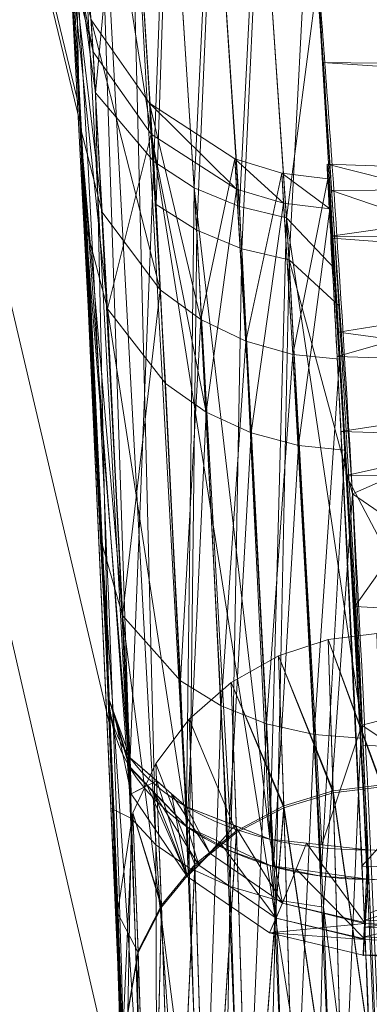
# Model space of a CAD drawing. Header units: millimetres. Extents: x -71 to 71, y -145 to 145.
# Tile 379 of 497: x 50.353 to 50.743, y 1.852 to 2.95. Entities that reach past the tile are written whole.
import ezdxf

# ---------------------------------------------------------------- set-up
doc = ezdxf.new("R2010")
doc.units = ezdxf.units.MM
doc.layers.add('1', color=7, linetype='CONTINUOUS')

msp = doc.modelspace()

# ---------------------------------------------------------------- linework, layer by layer
at = {"layer": '1', "color": 163, "linetype": 'Continuous', "lineweight": 13, "extrusion": (-5.23961e-15, 1.15648e-14, -1)}
for centre, radius in [((0, 0, 144.0046), 61.0181), ((0, 0, 124.3698), 56.3953)]:
    msp.add_circle(centre, radius, dxfattribs=at)
at = {"layer": '1', "color": 163, "linetype": 'Continuous', "lineweight": 13}
for centre, radius in [((0, 0, -145), 60.4434), ((0, 0, -118.3707), 50.5)]:
    msp.add_circle(centre, radius, dxfattribs=at)
at = {"layer": '1', "color": 163, "linetype": 'Continuous', "lineweight": 13, "extrusion": (-0.0346, 0.79633, -0.603873)}
msp.add_arc((-50.8, -87.2209, 66.079), 0.3, 273.5042, 0, dxfattribs=at)
at = {"layer": '1', "color": 163, "linetype": 'Continuous', "lineweight": 13, "extrusion": (-0.030416, 0.700045, 0.71345)}
msp.add_arc((-50.8, -76.675, -78.0696), 0.3, 360, 86.2234, dxfattribs=at)
at = {"layer": '1', "color": 163, "linetype": 'Continuous', "lineweight": 13, "extrusion": (-0.99861, 0.052569, 0.003841)}
msp.add_arc((-4.8701, -109.2303, -50.9859), 0.3, 307.2884, 44.362, dxfattribs=at)
at = {"layer": '1', "color": 163, "linetype": 'Continuous', "lineweight": 13}
msp.add_rational_spline([(24.0965, 44.3803, -76), (37.7199, 36.9833, -76), (51.0256, 22.3191, -76), (52.762, 2.5943, -76), (45.1303, -27.4558, -76), (34.1925, -43.9617, -76), (15.502, -50.5, -76), (0, -50.5, -76)], [0.558861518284, 0.558861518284, 0.542329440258, 0.558861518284, 0.558861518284, 0.542329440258, 0.558861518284, 0.558861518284], degree=4, knots=[0, 0, 0, 0, 0, 0.5, 0.5, 0.5, 1, 1, 1, 1, 1], dxfattribs=at)
for points, knots in [([(56.0092, 7.4308, -40.1881), (56.4805, 3.8788, -40.1855), (56.6093, 0.339, -40.1848), (56.2106, -6.716, -40.187), (55.674, -10.2638, -40.19), (53.9442, -17.1746, -40.1996), (52.7659, -20.5069, -40.2061), (49.7948, -26.9304, -40.2227), (47.9778, -30.0492, -40.2328), (43.8436, -35.8129, -40.2558), (41.5248, -38.4778, -40.2686), (36.3825, -43.3723, -40.2972), (33.5465, -45.6004, -40.313), (27.5979, -49.4279, -40.3461), (24.4593, -51.0559, -40.3635), (18.0044, -53.6621, -40.3994), (14.7278, -54.649, -40.4176), (11.4458, -55.3285, -40.4359)], [0, 0, 0, 0, 0.125756, 0.125756, 0.251512, 0.251512, 0.377268, 0.377268, 0.503024, 0.503024, 0.62878, 0.62878, 0.754536, 0.754536, 0.880292, 0.880292, 1, 1, 1, 1]), ([(55.7921, 7.3986, -43.1801), (55.7958, 7.37, -43.18), (55.8139, 7.2336, -43.1799), (55.843, 7.0062, -43.1798), (55.8711, 6.7773, -43.1796), (55.8904, 6.6158, -43.1795), (55.905, 6.4914, -43.1794), (55.9652, 5.9671, -43.1791), (56.1015, 4.6268, -43.1783), (56.2153, 2.9273, -43.1777), (56.2713, 1.2475, -43.1774), (56.2851, 0, -43.1773), (56.2714, -1.2475, -43.1774), (56.2155, -2.9273, -43.1777), (56.0731, -5.0517, -43.1785), (55.7808, -7.633, -43.1801), (55.3625, -10.2384, -43.1825), (54.8139, -12.8593, -43.1855), (54.1309, -15.4866, -43.1893), (53.3108, -18.1104, -43.1939), (52.3522, -20.7206, -43.1993), (51.2541, -23.3065, -43.2054), (50.0165, -25.8572, -43.2123), (48.6401, -28.3614, -43.22), (47.1281, -30.8083, -43.2284), (45.4845, -33.1874, -43.2376), (43.7138, -35.4883, -43.2475), (41.8215, -37.7005, -43.2581), (39.8142, -39.8142, -43.2693), (37.7883, -41.7376, -43.2806), (36.3177, -43.0041, -43.2888), (34.8173, -44.2303, -43.2972), (33.1877, -45.4848, -43.3063), (30.8085, -47.1284, -43.3196), (28.3614, -48.6401, -43.3332), (25.8572, -50.0163, -43.3472), (23.3064, -51.254, -43.3614), (20.7205, -52.3521, -43.3759), (18.1105, -53.3107, -43.3904), (15.4866, -54.1309, -43.4051), (13.3275, -54.6923, -43.4172), (12.0464, -54.9778, -43.4243), (11.6399, -55.0637, -43.4266)], [0, 0, 0, 0, 0.001087, 0.005202, 0.008675, 0.009832, 0.011376, 0.013433, 0.029895, 0.062819, 0.07928, 0.095742, 0.112204, 0.128666, 0.161589, 0.194512, 0.227436, 0.260359, 0.293283, 0.326206, 0.35913, 0.392053, 0.424977, 0.4579, 0.490824, 0.523747, 0.556671, 0.589594, 0.622518, 0.655441, 0.684249, 0.688365, 0.721288, 0.754212, 0.787135, 0.820059, 0.852982, 0.885906, 0.918829, 0.951753, 0.984676, 1, 1, 1, 1]), ([(50.4524, 2.1921, -109.4254), (50.446, 2.3386, -109.5371), (50.4328, 2.6144, -109.7832), (50.4067, 3.0807, -110.3573), (50.3808, 3.4711, -111.2029), (50.3676, 3.6528, -112.3066), (50.3813, 3.4648, -113.4113), (50.4151, 2.9529, -114.4076), (50.4571, 2.1456, -115.181), (50.4848, 1.3245, -115.6209), (50.4973, 0.6055, -115.796), (50.4998, 0.2367, -115.8246), (50.5, 0.0523, -115.8246)], [0, 0, 0, 0, 0.0625, 0.125, 0.25, 0.375, 0.5, 0.625, 0.75, 0.875, 0.9375, 1, 1, 1, 1]), ([(50.7895, 0.0526, -115.5248), (50.7893, 0.2221, -115.5248), (50.787, 0.5611, -115.4984), (50.7754, 1.2225, -115.3412), (50.7489, 1.9885, -114.9552), (50.7152, 2.597, -114.3521), (50.6898, 2.9576, -113.7762), (50.6727, 3.1578, -113.3075), (50.6622, 3.2819, -112.8129), (50.6585, 3.3426, -112.1357), (50.6696, 3.2221, -111.2867), (50.6964, 2.8445, -110.5166), (50.7221, 2.4125, -109.9921), (50.7352, 2.1586, -109.7664), (50.7416, 2.0237, -109.6641)], [0, 0, 0, 0, 0.0625, 0.125, 0.25, 0.375, 0.4375, 0.5, 0.5625, 0.625, 0.75, 0.875, 0.9375, 1, 1, 1, 1]), ([(50.5, 0, -104.1754), (50.5, 0.1505, -104.1754), (50.4986, 0.4518, -104.197), (50.4908, 1.0411, -104.3299), (50.4725, 1.7227, -104.6666), (50.4438, 2.4062, -105.2709), (50.4186, 2.8726, -106.0561), (50.4047, 3.1004, -106.9407), (50.4079, 3.0487, -107.8519), (50.4221, 2.8097, -108.5736), (50.4387, 2.4922, -109.0872), (50.4478, 2.2972, -109.3177), (50.4524, 2.1921, -109.4254)], [0, 0, 0, 0, 0.0625, 0.125, 0.25, 0.375, 0.5, 0.625, 0.75, 0.875, 0.9375, 1, 1, 1, 1]), ([(50.7416, 1.9909, -109.2156), (50.7371, 2.0859, -109.1188), (50.7281, 2.2615, -108.9114), (50.7159, 2.4798, -108.5601), (50.7061, 2.6415, -108.1876), (50.6992, 2.7489, -107.7882), (50.6958, 2.796, -107.3837), (50.696, 2.7834, -106.9718), (50.6998, 2.7115, -106.5698), (50.7068, 2.5811, -106.1813), (50.7166, 2.3942, -105.8141), (50.7282, 2.159, -105.4825), (50.741, 1.8729, -105.1837), (50.7537, 1.5517, -104.9344), (50.7658, 1.1943, -104.7329), (50.7797, 0.6838, -104.5358), (50.7868, 0.2758, -104.4751), (50.7895, 0, -104.4752)], [0, 0, 0, 0, 0.0625, 0.125, 0.1875, 0.25, 0.3125, 0.375, 0.4375, 0.5, 0.5625, 0.625, 0.6875, 0.75, 0.8125, 0.875, 1, 1, 1, 1]), ([(50.7416, 2.0237, -109.6641), (50.8247, 2.0195, -109.6645), (50.9078, 2.0154, -109.665), (51.0533, 2.0081, -109.6659), (51.1157, 2.005, -109.6662), (51.1781, 2.0018, -109.6666)], [0, 0, 0, 0, 0.571208, 0.571208, 1, 1, 1, 1]), ([(51.1804, 1.969, -109.2161), (51.1172, 1.9721, -109.216), (51.0541, 1.9753, -109.216), (50.9078, 1.9826, -109.2158), (50.8247, 1.9868, -109.2157), (50.7416, 1.9909, -109.2156)], [0, 0, 0, 0, 0.43178, 0.43178, 1, 1, 1, 1]), ([(50.5, 0.0523, -114.1754), (50.4998, 0.1769, -114.1754), (50.4986, 0.4269, -114.1548), (50.4943, 0.7889, -114.0528), (50.4879, 1.1183, -113.8719), (50.4807, 1.4039, -113.6267), (50.4735, 1.6399, -113.3351), (50.4648, 1.8892, -112.9005), (50.4607, 1.9905, -112.3999), (50.4632, 1.9272, -111.9026), (50.4674, 1.8169, -111.5432), (50.4736, 1.6364, -111.2138), (50.4809, 1.3955, -110.9256), (50.4881, 1.1085, -110.6828), (50.4943, 0.7843, -110.4939), (50.4979, 0.4862, -110.3955), (50.4995, 0.2394, -110.3572), (50.4999, 0.1147, -110.3509), (50.5, 0.0523, -110.3509)], [0, 0, 0, 0, 0.0625, 0.125, 0.1875, 0.25, 0.3125, 0.375, 0.5, 0.5625, 0.625, 0.6875, 0.75, 0.8125, 0.875, 0.9375, 0.96875, 1, 1, 1, 1])]:
    msp.add_open_spline(points, degree=3, knots=knots, dxfattribs=at)
for points in [[(35.5277, -48.8997, -145), (44.9182, 40.4445, -145), (57.4851, 18.678, -145)], [(50.5, 0, -118.3707), (46.134, 20.5402, -118.3707), (50.4712, 1.7048, -115.4011)], [(46.134, 20.5402, -118.3707), (50.4194, 2.852, -114.4372), (50.4712, 1.7048, -115.4011)], [(50.3827, 3.4393, -113.303), (50.4194, 2.852, -114.4372), (46.134, 20.5402, -118.3707)], [(46.134, 20.5402, -76), (50.4861, 1.1859, -104.4178), (50.4537, 2.1624, -105.0755)], [(50.4861, 1.1859, -104.4178), (46.134, 20.5402, -76), (50.5, 0, -76)], [(50.4537, 2.1624, -105.0755), (50.4204, 2.8343, -106.0769), (46.134, 20.5402, -76)], [(50.4204, 2.8343, -106.0769), (50.4068, 3.0674, -107.2832), (46.134, 20.5402, -76)], [(57.4851, 18.678, -145), (60.1123, -6.3181, -145), (52.3455, -30.2217, -145), (35.5277, -48.8997, -145)], [(49.6646, 16.137, -122.5762), (52.2205, 0, -122.5762), (54.1315, 0, -123.8834), (51.4822, 16.7276, -123.8834)], [(48.4532, 15.7434, -120.6426), (50.9468, 0, -120.6426), (52.2205, 0, -122.5762), (49.6646, 16.137, -122.5762)], [(48.0284, 15.6054, -118.3707), (50.5, 0, -118.3707), (50.9468, 0, -120.6426), (48.4532, 15.7434, -120.6426)], [(52.0482, -1.4817, 44.4655), (46.9298, 5.9519, 50.2426), (45.5345, 0.2368, 51.8771)], [(46.9298, 5.9519, 50.2426), (52.0482, -1.4817, 44.4655), (53.1854, 3.5308, 40.7508)], [(51.2681, -12.5525, -59.5486), (49.7071, -12.1703, -67.7325), (51.0468, 3.6233, -67.7304)], [(50.464, -1.9067, -76), (51.0468, 3.6233, -67.7304), (49.7071, -12.1703, -67.7325)], [(50.464, -1.9067, -76), (50.0551, 3.5516, -76), (51.0468, 3.6233, -67.7304)], [(50.4194, 2.852, -114.4372), (50.3856, 3.3935, -113.3913), (50.4102, 3.3113, -113.3657)], [(50.4042, 3.1098, -110.4789), (50.4377, 2.8679, -110.2837), (50.4083, 3.3387, -111.2458)], [(50.4734, 3.2502, -111.2744), (50.4083, 3.3387, -111.2458), (50.4377, 2.8679, -110.2837)], [(50.4777, 2.0587, -115.0677), (50.4102, 3.3113, -113.3657), (50.4379, 3.2649, -113.3494)], [(50.4194, 2.852, -114.4372), (50.4102, 3.3113, -113.3657), (50.4777, 2.0587, -115.0677)], [(50.5048, 2.0294, -115.0255), (50.4379, 3.2649, -113.3494), (50.4752, 3.2235, -113.3347)], [(50.4379, 3.2649, -113.3494), (50.5048, 2.0294, -115.0255), (50.4777, 2.0587, -115.0677)], [(50.4377, 2.8679, -110.2837), (50.5025, 2.7914, -110.34), (50.4734, 3.2502, -111.2744)], [(50.5183, 3.2161, -111.2858), (50.4734, 3.2502, -111.2744), (50.5025, 2.7914, -110.34)], [(50.5053, 2.7435, -114.2555), (50.4752, 3.2235, -113.3347), (50.5201, 3.1897, -113.3223)], [(50.4752, 3.2235, -113.3347), (50.5421, 2.0036, -114.9873), (50.5048, 2.0294, -115.0255)], [(50.4752, 3.2235, -113.3347), (50.5053, 2.7435, -114.2555), (50.5421, 2.0036, -114.9873)], [(50.5025, 2.7914, -110.34), (50.5477, 2.7623, -110.3622), (50.5183, 3.2161, -111.2858)], [(50.5683, 3.1913, -111.2945), (50.5183, 3.2161, -111.2858), (50.5477, 2.7623, -110.3622)], [(50.5201, 3.1897, -113.3223), (50.5505, 2.7148, -114.2324), (50.5053, 2.7435, -114.2555)], [(50.5505, 2.7148, -114.2324), (50.5201, 3.1897, -113.3223), (50.5701, 3.1651, -113.3129)], [(50.5477, 2.7623, -110.3622), (50.5981, 2.7412, -110.3789), (50.5683, 3.1913, -111.2945)], [(50.6203, 3.1763, -111.3003), (50.5683, 3.1913, -111.2945), (50.5981, 2.7412, -110.3789)], [(50.5981, 2.7412, -110.3789), (50.6508, 2.7288, -110.3896), (50.6203, 3.1763, -111.3003)], [(50.6854, 2.9944, -110.8531), (50.6203, 3.1763, -111.3003), (50.6508, 2.7288, -110.3896)], [(50.5701, 3.1651, -113.3129), (50.601, 2.6941, -114.2151), (50.5505, 2.7148, -114.2324)], [(50.601, 2.6941, -114.2151), (50.5701, 3.1651, -113.3129), (50.6222, 3.1503, -113.3067)], [(50.6763, 3.1155, -113.3867), (51.1171, 3.1622, -113.1974), (51.1387, 2.7626, -113.9676)], [(50.6222, 3.1503, -113.3067), (50.6537, 2.6819, -114.204), (50.601, 2.6941, -114.2151)], [(50.6537, 2.6819, -114.204), (50.6222, 3.1503, -113.3067), (50.6763, 3.1155, -113.3867)], [(50.4377, 2.8679, -110.2837), (50.4042, 3.1098, -110.4789), (50.4524, 2.1921, -109.4254)], [(50.4068, 3.0674, -107.2832), (50.4233, 2.7818, -108.5683), (50.4042, 3.1098, -110.4789)], [(50.4233, 2.7818, -108.5683), (50.4524, 2.1921, -109.4254), (50.4042, 3.1098, -110.4789)], [(50.6763, 3.1155, -113.3867), (50.7099, 2.63, -114.1692), (50.6537, 2.6819, -114.204)], [(51.1387, 2.7626, -113.9676), (50.701, 2.759, -113.9613), (50.6763, 3.1155, -113.3867)], [(50.4078, 3.0521, -106.9417), (50.4206, 2.8307, -106.0675), (50.445, 2.7351, -106.1083)], [(50.4078, 3.0521, -106.9417), (50.4329, 2.9495, -106.9527), (50.4348, 2.9139, -107.8247)], [(50.4348, 2.9139, -107.8247), (50.4099, 3.0153, -107.8445), (50.4078, 3.0521, -106.9417)], [(50.445, 2.7351, -106.1083), (50.4329, 2.9495, -106.9527), (50.4078, 3.0521, -106.9417)], [(50.6854, 2.9944, -110.8531), (51.1345, 2.8966, -110.728), (51.126, 3.0345, -111.1492)], [(50.4099, 3.0153, -107.8445), (50.4348, 2.9139, -107.8247), (50.4509, 2.6272, -108.646)], [(50.4509, 2.6272, -108.646), (50.4268, 2.7192, -108.6951), (50.4099, 3.0153, -107.8445)], [(50.6508, 2.7288, -110.3896), (50.7046, 2.6719, -110.4353), (50.6854, 2.9944, -110.8531)], [(50.6854, 2.9944, -110.8531), (50.6909, 2.902, -110.7334), (51.1345, 2.8966, -110.728)], [(50.4329, 2.9495, -106.9527), (50.445, 2.7351, -106.1083), (50.5098, 2.6485, -106.1462)], [(50.4979, 2.8565, -106.9629), (50.4998, 2.822, -107.8063), (50.4348, 2.9139, -107.8247), (50.4329, 2.9495, -106.9527)], [(50.5098, 2.6485, -106.1462), (50.4979, 2.8565, -106.9629), (50.4329, 2.9495, -106.9527)], [(50.4509, 2.6272, -108.646), (50.4348, 2.9139, -107.8247), (50.4998, 2.822, -107.8063)], [(51.1361, 2.872, -110.653), (50.6909, 2.902, -110.7334), (50.727, 2.2953, -109.9472)], [(51.1361, 2.872, -110.653), (51.1345, 2.8966, -110.728), (50.6909, 2.902, -110.7334)], [(50.4377, 2.8679, -110.2837), (50.4755, 2.1287, -109.5103), (50.4764, 2.1263, -109.5135)], [(50.4764, 2.1263, -109.5135), (50.5025, 2.7914, -110.34), (50.4377, 2.8679, -110.2837)], [(50.4524, 2.1921, -109.4254), (50.4755, 2.1287, -109.5103), (50.4377, 2.8679, -110.2837)], [(50.727, 2.2953, -109.9472), (51.165, 2.2719, -109.9728), (51.1361, 2.872, -110.653)], [(50.4979, 2.8565, -106.9629), (50.5098, 2.6485, -106.1462), (50.555, 2.6152, -106.1612)], [(50.4979, 2.8565, -106.9629), (50.593, 2.7944, -106.97), (50.595, 2.7606, -107.7934)], [(50.595, 2.7606, -107.7934), (50.4998, 2.822, -107.8063), (50.4979, 2.8565, -106.9629)], [(50.593, 2.7944, -106.97), (50.4979, 2.8565, -106.9629), (50.555, 2.6152, -106.1612)], [(50.4777, 2.0587, -115.0677), (50.4547, 2.0703, -115.094), (50.4194, 2.852, -114.4372)], [(50.4206, 2.8307, -106.0675), (50.4446, 2.3657, -105.2969), (50.4677, 2.2851, -105.3645)], [(50.4677, 2.2851, -105.3645), (50.445, 2.7351, -106.1083), (50.4206, 2.8307, -106.0675)], [(50.4998, 2.822, -107.8063), (50.5157, 2.5439, -108.6006), (50.4509, 2.6272, -108.646)], [(50.5609, 2.5119, -108.5826), (50.4998, 2.822, -107.8063), (50.595, 2.7606, -107.7934)], [(50.5609, 2.5119, -108.5826), (50.5157, 2.5439, -108.6006), (50.4998, 2.822, -107.8063)], [(50.4764, 2.1263, -109.5135), (50.5392, 2.0716, -109.5892), (50.5025, 2.7914, -110.34)], [(50.5477, 2.7623, -110.3622), (50.5025, 2.7914, -110.34), (50.5392, 2.0716, -109.5892)], [(50.555, 2.6152, -106.1612), (50.6053, 2.591, -106.1726), (50.593, 2.7944, -106.97)], [(50.593, 2.7944, -106.97), (50.6453, 2.7785, -106.972), (50.6473, 2.7449, -107.7898)], [(50.6473, 2.7449, -107.7898), (50.595, 2.7606, -107.7934), (50.593, 2.7944, -106.97)], [(50.6453, 2.7785, -106.972), (50.593, 2.7944, -106.97), (50.6053, 2.591, -106.1726)], [(50.6053, 2.591, -106.1726), (50.6578, 2.5764, -106.1799), (50.6453, 2.7785, -106.972)], [(50.6453, 2.7785, -106.972), (50.6968, 2.7723, -106.9729), (50.6989, 2.7388, -107.7881)], [(50.6989, 2.7388, -107.7881), (50.6473, 2.7449, -107.7898), (50.6453, 2.7785, -106.972)], [(50.6968, 2.7723, -106.9729), (50.6453, 2.7785, -106.972), (50.6578, 2.5764, -106.1799)], [(51.155, 2.6726, -107.7155), (50.7016, 2.7059, -107.722), (50.6961, 2.7885, -107.2917)], [(51.1512, 2.7724, -107.2184), (50.6961, 2.7885, -107.2917), (50.7002, 2.7082, -106.8793)], [(50.6961, 2.7885, -107.2917), (51.1512, 2.7724, -107.2184), (51.155, 2.6726, -107.7155)], [(50.6578, 2.5764, -106.1799), (50.7097, 2.571, -106.1834), (50.6968, 2.7723, -106.9729)], [(50.7002, 2.7082, -106.8793), (51.1539, 2.7019, -106.8803), (51.1512, 2.7724, -107.2184)], [(50.5392, 2.0716, -109.5892), (50.5878, 2.0529, -109.6168), (50.5477, 2.7623, -110.3622)], [(50.5477, 2.7623, -110.3622), (50.5878, 2.0529, -109.6168), (50.632, 2.0357, -109.6419)], [(50.632, 2.0357, -109.6419), (50.5981, 2.7412, -110.3789), (50.5477, 2.7623, -110.3622)], [(50.595, 2.7606, -107.7934), (50.6114, 2.4887, -108.569), (50.5609, 2.5119, -108.5826)], [(50.6114, 2.4887, -108.569), (50.595, 2.7606, -107.7934), (50.6473, 2.7449, -107.7898)], [(50.701, 2.759, -113.9613), (51.1387, 2.7626, -113.9676), (51.1471, 2.6069, -114.2676)], [(51.1471, 2.6069, -114.2676), (50.7243, 2.4209, -114.5063), (50.701, 2.759, -113.9613)], [(50.5098, 2.6485, -106.1462), (50.445, 2.7351, -106.1083), (50.4677, 2.2851, -105.3645)], [(50.5421, 2.0036, -114.9873), (50.5053, 2.7435, -114.2555), (50.5505, 2.7148, -114.2324)], [(50.6508, 2.7288, -110.3896), (50.5981, 2.7412, -110.3789), (50.632, 2.0357, -109.6419)], [(50.6473, 2.7449, -107.7898), (50.664, 2.4748, -108.5603), (50.6114, 2.4887, -108.569)], [(50.664, 2.4748, -108.5603), (50.6473, 2.7449, -107.7898), (50.6989, 2.7388, -107.7881)], [(50.6989, 2.7388, -107.7881), (50.7159, 2.4697, -108.5563), (50.664, 2.4748, -108.5603)], [(50.632, 2.0357, -109.6419), (50.6903, 2.0293, -109.6537), (50.6508, 2.7288, -110.3896)], [(50.6508, 2.7288, -110.3896), (50.6903, 2.0293, -109.6537), (50.7348, 2.1629, -109.7757)], [(50.7348, 2.1629, -109.7757), (50.7046, 2.6719, -110.4353), (50.6508, 2.7288, -110.3896)], [(50.4268, 2.7192, -108.6951), (50.4509, 2.6272, -108.646), (50.4752, 2.1172, -109.3508)], [(50.4752, 2.1172, -109.3508), (50.4524, 2.1921, -109.4254), (50.4268, 2.7192, -108.6951)], [(50.5505, 2.7148, -114.2324), (50.5877, 1.9828, -114.9558), (50.5421, 2.0036, -114.9873)], [(50.5877, 1.9828, -114.9558), (50.5505, 2.7148, -114.2324), (50.601, 2.6941, -114.2151)], [(51.1539, 2.7019, -106.8803), (50.7002, 2.7082, -106.8793), (50.7071, 2.5741, -106.1905)], [(50.7086, 2.601, -108.2686), (50.7016, 2.7059, -107.722), (51.155, 2.6726, -107.7155)], [(50.7071, 2.5741, -106.1905), (51.1596, 2.5594, -106.1964), (51.1539, 2.7019, -106.8803)], [(50.601, 2.6941, -114.2151), (50.6388, 1.9681, -114.9323), (50.5877, 1.9828, -114.9558)], [(50.6388, 1.9681, -114.9323), (50.601, 2.6941, -114.2151), (50.6537, 2.6819, -114.204)], [(50.6537, 2.6819, -114.204), (50.6921, 1.9597, -114.9176), (50.6388, 1.9681, -114.9323)], [(50.6537, 2.6819, -114.204), (50.7099, 2.63, -114.1692), (50.7243, 2.4209, -114.5063)], [(50.7243, 2.4209, -114.5063), (50.6921, 1.9597, -114.9176), (50.6537, 2.6819, -114.204)], [(51.155, 2.6726, -107.7155), (51.1601, 2.5401, -108.3752), (50.7086, 2.601, -108.2686)], [(50.4677, 2.2851, -105.3645), (50.5323, 2.2122, -105.4273), (50.5098, 2.6485, -106.1462)], [(50.555, 2.6152, -106.1612), (50.5098, 2.6485, -106.1462), (50.5323, 2.2122, -105.4273)], [(50.4509, 2.6272, -108.646), (50.5157, 2.5439, -108.6006), (50.5397, 2.0495, -109.2817)], [(50.5397, 2.0495, -109.2817), (50.4752, 2.1172, -109.3508), (50.4509, 2.6272, -108.646)], [(50.5323, 2.2122, -105.4273), (50.5777, 2.1843, -105.452), (50.555, 2.6152, -106.1612)], [(50.6053, 2.591, -106.1726), (50.555, 2.6152, -106.1612), (50.5777, 2.1843, -105.452)], [(50.7243, 2.4209, -114.5063), (51.1471, 2.6069, -114.2676), (51.1666, 2.117, -114.682)], [(50.7172, 2.4412, -108.5166), (50.7086, 2.601, -108.2686), (51.1601, 2.5401, -108.3752)], [(50.5777, 2.1843, -105.452), (50.6285, 2.1643, -105.4704), (50.6053, 2.591, -106.1726)], [(50.6578, 2.5764, -106.1799), (50.6053, 2.591, -106.1726), (50.6285, 2.1643, -105.4704)], [(50.6285, 2.1643, -105.4704), (50.6815, 2.1524, -105.4822), (50.6578, 2.5764, -106.1799)], [(50.7097, 2.571, -106.1834), (50.6578, 2.5764, -106.1799), (50.6815, 2.1524, -105.4822)], [(50.6815, 2.1524, -105.4822), (50.7338, 2.1484, -105.4874), (50.7097, 2.571, -106.1834)], [(51.1596, 2.5594, -106.1964), (50.7071, 2.5741, -106.1905), (50.7112, 2.4905, -106.0681)], [(50.7112, 2.4905, -106.0681), (51.1623, 2.4766, -106.0748), (51.1596, 2.5594, -106.1964)], [(50.5397, 2.0495, -109.2817), (50.5157, 2.5439, -108.6006), (50.5609, 2.5119, -108.5826)], [(51.1601, 2.5401, -108.3752), (51.1636, 2.4427, -108.5186), (50.7172, 2.4412, -108.5166)], [(50.5609, 2.5119, -108.5826), (50.5852, 2.0237, -109.2545), (50.5397, 2.0495, -109.2817)], [(50.5852, 2.0237, -109.2545), (50.5609, 2.5119, -108.5826), (50.6114, 2.4887, -108.569)], [(50.6114, 2.4887, -108.569), (50.6361, 2.0052, -109.2342), (50.5852, 2.0237, -109.2545)], [(50.6361, 2.0052, -109.2342), (50.6114, 2.4887, -108.569), (50.664, 2.4748, -108.5603)], [(51.1623, 2.4766, -106.0748), (50.7112, 2.4905, -106.0681), (50.7347, 2.0056, -105.3574)], [(50.664, 2.4748, -108.5603), (50.6892, 1.9944, -109.2213), (50.6361, 2.0052, -109.2342)], [(50.6892, 1.9944, -109.2213), (50.664, 2.4748, -108.5603), (50.7159, 2.4697, -108.5563)], [(50.7347, 2.0056, -105.3574), (51.1777, 1.995, -105.3675), (51.1623, 2.4766, -106.0748)], [(50.7159, 2.4697, -108.5563), (50.7416, 1.9909, -109.2156), (50.6892, 1.9944, -109.2213)], [(50.7172, 2.4412, -108.5166), (51.1636, 2.4427, -108.5186), (50.961, 1.9799, -109.2159)], [(50.961, 1.9799, -109.2159), (50.7416, 1.9909, -109.2156), (50.7172, 2.4412, -108.5166)], [(50.6921, 1.9597, -114.9176), (50.7243, 2.4209, -114.5063), (50.7699, 1.3448, -115.258)], [(51.1666, 2.117, -114.682), (50.7362, 2.1405, -114.7022), (50.7243, 2.4209, -114.5063)], [(50.4446, 2.3657, -105.2969), (50.4714, 1.6992, -104.6914), (50.4932, 1.6407, -104.7807)], [(50.4932, 1.6407, -104.7807), (50.4677, 2.2851, -105.3645), (50.4446, 2.3657, -105.2969)], [(51.165, 2.2719, -109.9728), (50.727, 2.2953, -109.9472), (50.7348, 2.1629, -109.7757)], [(50.4677, 2.2851, -105.3645), (50.4932, 1.6407, -104.7807), (50.5575, 1.588, -104.8634)], [(50.5575, 1.588, -104.8634), (50.5323, 2.2122, -105.4273), (50.4677, 2.2851, -105.3645)], [(50.7571, 2.0941, -113.1096), (50.7515, 2.2651, -112.2646), (50.697, 2.2582, -112.2646)], [(50.697, 2.2582, -112.2646), (50.7515, 2.2651, -112.2646), (50.7571, 2.0963, -111.4203)], [(50.9599, 2.0128, -109.6653), (51.165, 2.2719, -109.9728), (50.7348, 2.1629, -109.7757)], [(50.7028, 2.0875, -113.1077), (50.697, 2.2582, -112.2646), (50.6416, 2.2401, -112.2646)], [(50.6416, 2.2401, -112.2646), (50.697, 2.2582, -112.2646), (50.7028, 2.0896, -111.4222)], [(50.7571, 2.0963, -111.4203), (50.7028, 2.0896, -111.4222), (50.697, 2.2582, -112.2646)], [(50.697, 2.2582, -112.2646), (50.7028, 2.0875, -113.1077), (50.7571, 2.0941, -113.1096)], [(50.6476, 2.0706, -113.1016), (50.6416, 2.2401, -112.2646), (50.5888, 2.2103, -112.2646)], [(50.5888, 2.2103, -112.2646), (50.6416, 2.2401, -112.2646), (50.6476, 2.0728, -111.4283)], [(50.7028, 2.0896, -111.4222), (50.6476, 2.0728, -111.4283), (50.6416, 2.2401, -112.2646)], [(50.6416, 2.2401, -112.2646), (50.6476, 2.0706, -113.1016), (50.7028, 2.0875, -113.1077)], [(50.5777, 2.1843, -105.452), (50.5323, 2.2122, -105.4273), (50.5575, 1.588, -104.8634)], [(50.595, 2.043, -113.0909), (50.5888, 2.2103, -112.2646), (50.5422, 2.1695, -112.2646)], [(50.5949, 2.0451, -111.4389), (50.5484, 2.0075, -111.4538), (50.5422, 2.1695, -112.2646), (50.5888, 2.2103, -112.2646)], [(50.6476, 2.0728, -111.4283), (50.5949, 2.0451, -111.4389), (50.5888, 2.2103, -112.2646)], [(50.5888, 2.2103, -112.2646), (50.595, 2.043, -113.0909), (50.6476, 2.0706, -113.1016)], [(50.4583, 2.176, -109.4469), (50.4524, 2.1921, -109.4254), (50.4768, 2.1145, -109.3481)], [(50.4768, 2.1145, -109.3481), (50.4775, 2.0863, -109.4472), (50.4583, 2.176, -109.4469)], [(50.4764, 2.1263, -109.5135), (50.4583, 2.176, -109.4469), (50.4775, 2.0863, -109.4472)], [(50.5575, 1.588, -104.8634), (50.6032, 1.568, -104.8959), (50.5777, 2.1843, -105.452)], [(50.6285, 2.1643, -105.4704), (50.5777, 2.1843, -105.452), (50.6032, 1.568, -104.8959)], [(50.5112, 1.9597, -113.0577), (50.5484, 2.0053, -113.076), (50.5422, 2.1695, -112.2646), (50.5049, 2.12, -112.2645)], [(50.5049, 2.12, -112.2645), (50.5422, 2.1695, -112.2646), (50.5484, 2.0075, -111.4538)], [(50.5422, 2.1695, -112.2646), (50.5484, 2.0053, -113.076), (50.595, 2.043, -113.0909)], [(50.6032, 1.568, -104.8959), (50.6544, 1.5538, -104.9199), (50.6285, 2.1643, -105.4704)], [(50.6815, 2.1524, -105.4822), (50.6285, 2.1643, -105.4704), (50.6544, 1.5538, -104.9199)], [(50.6544, 1.5538, -104.9199), (50.708, 1.5457, -104.9348), (50.6815, 2.1524, -105.4822)], [(50.7338, 2.1484, -105.4874), (50.6815, 2.1524, -105.4822), (50.708, 1.5457, -104.9348)], [(50.6903, 2.0293, -109.6537), (50.7416, 2.0237, -109.6641), (50.7348, 2.1629, -109.7757)], [(50.7348, 2.1629, -109.7757), (50.7416, 2.0237, -109.6641), (50.9599, 2.0128, -109.6653)], [(50.708, 1.5457, -104.9348), (50.7608, 1.5433, -104.9411), (50.7338, 2.1484, -105.4874)], [(50.7441, 1.9535, -114.8328), (50.7362, 2.1405, -114.7022), (51.1666, 2.117, -114.682)], [(50.4775, 2.0863, -109.4472), (50.5059, 2.1007, -109.5491), (50.4764, 2.1263, -109.5135)], [(50.5112, 1.9597, -113.0577), (50.5049, 2.12, -112.2645), (50.4791, 2.0651, -112.2645)], [(50.4791, 2.0651, -112.2645), (50.5049, 2.12, -112.2645), (50.5111, 1.9619, -111.4721)], [(50.5484, 2.0075, -111.4538), (50.5111, 1.9619, -111.4721), (50.5049, 2.12, -112.2645)], [(50.4768, 2.1145, -109.3481), (50.4952, 2.0955, -109.3287), (50.4775, 2.0863, -109.4472)], [(50.5059, 2.1007, -109.5491), (50.4775, 2.0863, -109.4472), (50.54, 1.9941, -109.4472)], [(50.5225, 2.0861, -109.5691), (50.5059, 2.1007, -109.5491), (50.54, 1.9941, -109.4472)], [(50.54, 1.9941, -109.4472), (50.4775, 2.0863, -109.4472), (50.4952, 2.0955, -109.3287)], [(50.4952, 2.0955, -109.3287), (50.5023, 2.0881, -109.3212), (50.54, 1.9941, -109.4472)], [(50.5527, 2.0068, -109.3209), (50.5023, 2.0881, -109.3212), (50.5397, 2.0495, -109.2817)], [(50.5023, 2.0881, -109.3212), (50.5527, 2.0068, -109.3209), (50.54, 1.9941, -109.4472)], [(50.6476, 2.0728, -111.4283), (50.7028, 2.0896, -111.4222), (50.7161, 1.6124, -110.7039)], [(50.7162, 1.6113, -113.8235), (50.7028, 2.0875, -113.1077), (50.6476, 2.0706, -113.1016)], [(50.7028, 2.0896, -111.4222), (50.7571, 2.0963, -111.4203), (50.7701, 1.6179, -110.6998)], [(50.7701, 1.6169, -113.8275), (50.7571, 2.0941, -113.1096), (50.7028, 2.0875, -113.1077)], [(50.7701, 1.6179, -110.6998), (50.7161, 1.6124, -110.7039), (50.7028, 2.0896, -111.4222)], [(50.7028, 2.0875, -113.1077), (50.7162, 1.6113, -113.8235), (50.7701, 1.6169, -113.8275)], [(50.54, 1.9941, -109.4472), (50.5656, 2.0196, -109.5696), (50.5225, 2.0861, -109.5691)], [(50.5392, 2.0716, -109.5892), (50.5225, 2.0861, -109.5691), (50.5656, 2.0196, -109.5696)], [(50.4712, 1.7048, -115.4011), (50.4547, 2.0703, -115.094), (50.4777, 2.0587, -115.0677)], [(50.4852, 1.9092, -113.0371), (50.4791, 2.0651, -112.2645), (50.4622, 1.9537, -112.2644)], [(50.4677, 1.8088, -111.535), (50.4622, 1.9537, -112.2644), (50.4791, 2.0651, -112.2645)], [(50.4791, 2.0651, -112.2645), (50.4851, 1.9113, -111.4927), (50.4677, 1.8088, -111.535)], [(50.5111, 1.9619, -111.4721), (50.4851, 1.9113, -111.4927), (50.4791, 2.0651, -112.2645)], [(50.4791, 2.0651, -112.2645), (50.4852, 1.9092, -113.0371), (50.5112, 1.9597, -113.0577)], [(50.5656, 2.0196, -109.5696), (50.5931, 2.0508, -109.6198), (50.5392, 2.0716, -109.5892)], [(50.6091, 1.5777, -110.7355), (50.5949, 2.0451, -111.4389), (50.6476, 2.0728, -111.4283)], [(50.6476, 2.0706, -113.1016), (50.595, 2.043, -113.0909), (50.6091, 1.5767, -113.7918)], [(50.6476, 2.0728, -111.4283), (50.6614, 1.5991, -110.7157), (50.6091, 1.5777, -110.7355)], [(50.6091, 1.5767, -113.7918), (50.6614, 1.598, -113.8117), (50.6476, 2.0706, -113.1016)], [(50.7161, 1.6124, -110.7039), (50.6614, 1.5991, -110.7157), (50.6476, 2.0728, -111.4283)], [(50.6476, 2.0706, -113.1016), (50.6614, 1.598, -113.8117), (50.7162, 1.6113, -113.8235)], [(50.4777, 2.0587, -115.0677), (50.5077, 1.1067, -115.5502), (50.4712, 1.7048, -115.4011)], [(50.5077, 1.1067, -115.5502), (50.4777, 2.0587, -115.0677), (50.5048, 2.0294, -115.0255)], [(50.5397, 2.0495, -109.2817), (50.5758, 2.0327, -109.2636), (50.5527, 2.0068, -109.3209)], [(50.5628, 1.5489, -110.7631), (50.5484, 2.0075, -111.4538), (50.5949, 2.0451, -111.4389)], [(50.595, 2.043, -113.0909), (50.5484, 2.0053, -113.076), (50.5628, 1.5479, -113.7642)], [(50.5949, 2.0451, -111.4389), (50.6091, 1.5777, -110.7355), (50.5628, 1.5489, -110.7631)], [(50.5628, 1.5479, -113.7642), (50.6091, 1.5767, -113.7918), (50.595, 2.043, -113.0909)], [(50.5931, 2.0508, -109.6198), (50.5656, 2.0196, -109.5696), (50.6463, 1.9643, -109.5696)], [(50.6463, 1.9643, -109.5696), (50.632, 2.0357, -109.6419), (50.5931, 2.0508, -109.6198)], [(50.639, 1.9477, -109.3209), (50.5527, 2.0068, -109.3209), (50.5758, 2.0327, -109.2636)], [(50.5758, 2.0327, -109.2636), (50.6323, 2.0063, -109.2354), (50.639, 1.9477, -109.3209)], [(50.6463, 1.9643, -109.5696), (50.6731, 2.0312, -109.6502), (50.632, 2.0357, -109.6419)], [(50.5048, 2.0294, -115.0255), (50.5421, 2.0036, -114.9873), (50.5718, 1.0776, -115.4553)], [(50.5718, 1.0776, -115.4553), (50.5077, 1.1067, -115.5502), (50.5048, 2.0294, -115.0255)], [(50.6731, 2.0312, -109.6502), (50.6463, 1.9643, -109.5696), (50.7377, 1.9427, -109.5694)], [(50.7377, 1.9427, -109.5694), (50.7416, 2.0237, -109.6641), (50.6731, 2.0312, -109.6502)], [(50.9599, 2.0128, -109.6653), (50.7416, 2.0237, -109.6641), (50.7379, 1.9455, -109.5727)], [(50.6463, 1.9643, -109.5696), (50.5656, 2.0196, -109.5696), (50.54, 1.9941, -109.4472), (50.6317, 1.9312, -109.4472)], [(50.9599, 2.0128, -109.6653), (50.7379, 1.9455, -109.5727), (51.1866, 1.9257, -109.5724)], [(50.5255, 1.5141, -110.7968), (50.5111, 1.9619, -111.4721), (50.5484, 2.0075, -111.4538)], [(50.5484, 2.0053, -113.076), (50.5112, 1.9597, -113.0577), (50.5255, 1.5131, -113.7305)], [(50.5484, 2.0075, -111.4538), (50.5628, 1.5489, -110.7631), (50.5255, 1.5141, -110.7968)], [(50.5255, 1.5131, -113.7305), (50.5628, 1.5479, -113.7642), (50.5484, 2.0053, -113.076)], [(50.6317, 1.9312, -109.4472), (50.54, 1.9941, -109.4472), (50.5527, 2.0068, -109.3209), (50.639, 1.9477, -109.3209)], [(50.5718, 1.0776, -115.4553), (50.5421, 2.0036, -114.9873), (50.5877, 1.9828, -114.9558)], [(50.6323, 2.0063, -109.2354), (50.6613, 2.0022, -109.2301), (50.639, 1.9477, -109.3209)], [(50.7377, 1.9246, -109.3211), (50.639, 1.9477, -109.3209), (50.6613, 2.0022, -109.2301)], [(50.6613, 2.0022, -109.2301), (50.7416, 1.9909, -109.2156), (50.7377, 1.9246, -109.3211)], [(51.1777, 1.995, -105.3675), (50.7347, 2.0056, -105.3574), (50.738, 1.9376, -105.2578)], [(50.7379, 1.9269, -109.3174), (50.7416, 1.9909, -109.2156), (50.961, 1.9799, -109.2159)], [(50.738, 1.9376, -105.2578), (51.1798, 1.9297, -105.2716), (51.1777, 1.995, -105.3675)], [(50.5877, 1.9828, -114.9558), (50.6177, 1.0667, -115.4182), (50.5718, 1.0776, -115.4553)], [(50.6177, 1.0667, -115.4182), (50.5877, 1.9828, -114.9558), (50.6388, 1.9681, -114.9323)], [(51.1883, 1.9029, -109.3164), (50.7379, 1.9269, -109.3174), (50.961, 1.9799, -109.2159)], [(50.6388, 1.9681, -114.9323), (50.6693, 1.059, -115.391), (50.6177, 1.0667, -115.4182)], [(50.6693, 1.059, -115.391), (50.6388, 1.9681, -114.9323), (50.6921, 1.9597, -114.9176)], [(50.5, 0.0523, -112.2632), (50.4619, 1.9609, -112.3007), (50.4678, 1.8032, -111.5441)], [(50.4666, 1.836, -112.9524), (50.4619, 1.9609, -112.3007), (50.5, 0.0523, -112.2632)], [(50.4992, 1.4756, -110.8345), (50.4851, 1.9113, -111.4927), (50.5111, 1.9619, -111.4721)], [(50.5112, 1.9597, -113.0577), (50.4852, 1.9092, -113.0371), (50.4992, 1.4747, -113.6928)], [(50.5111, 1.9619, -111.4721), (50.5255, 1.5141, -110.7968), (50.4992, 1.4756, -110.8345)], [(50.4992, 1.4747, -113.6928), (50.5255, 1.5131, -113.7305), (50.5112, 1.9597, -113.0577)], [(50.7377, 1.9417, -109.5683), (50.6463, 1.9643, -109.5696), (50.6317, 1.9312, -109.4472)], [(50.7377, 1.9417, -109.5683), (50.7377, 1.9427, -109.5694), (50.6463, 1.9643, -109.5696)], [(50.6921, 1.9597, -114.9176), (50.7232, 1.0548, -115.3742), (50.6693, 1.059, -115.391)], [(50.7699, 1.3448, -115.258), (50.7232, 1.0548, -115.3742), (50.6921, 1.9597, -114.9176)], [(50.4622, 1.9537, -112.2644), (50.4678, 1.8066, -112.9947), (50.4852, 1.9092, -113.0371)], [(50.6317, 1.9312, -109.4472), (50.639, 1.9477, -109.3209), (50.7377, 1.9238, -109.3223)], [(50.639, 1.9477, -109.3209), (50.7377, 1.9246, -109.3211), (50.7377, 1.9238, -109.3223)], [(51.1866, 1.9257, -109.5724), (50.7379, 1.9455, -109.5727), (50.7377, 1.9417, -109.5683)], [(50.6317, 1.9312, -109.4472), (50.7363, 1.9064, -109.4472), (50.7377, 1.9417, -109.5683)], [(51.1885, 1.9087, -109.5514), (50.7377, 1.9417, -109.5683), (50.7363, 1.9064, -109.4472)], [(51.1885, 1.9087, -109.5514), (51.1866, 1.9257, -109.5724), (50.7377, 1.9417, -109.5683)], [(51.1798, 1.9297, -105.2716), (50.738, 1.9376, -105.2578), (50.7599, 1.3291, -104.8532)], [(50.7377, 1.9238, -109.3223), (50.7363, 1.9064, -109.4472), (50.6317, 1.9312, -109.4472)], [(50.7363, 1.9064, -109.4472), (50.7377, 1.9238, -109.3223), (51.1883, 1.9027, -109.3175)], [(50.7377, 1.9238, -109.3223), (50.7379, 1.9269, -109.3174), (51.1883, 1.9027, -109.3175)], [(51.1883, 1.9029, -109.3164), (51.1883, 1.9027, -109.3175), (50.7379, 1.9269, -109.3174)], [(50.4807, 1.3976, -110.9119), (50.4677, 1.8088, -111.535), (50.4851, 1.9113, -111.4927)], [(50.4851, 1.9113, -111.4927), (50.4992, 1.4756, -110.8345), (50.4807, 1.3976, -110.9119)], [(50.4852, 1.9092, -113.0371), (50.4678, 1.8066, -112.9947), (50.4807, 1.3967, -113.6154)], [(50.4807, 1.3967, -113.6154), (50.4992, 1.4747, -113.6928), (50.4852, 1.9092, -113.0371)], [(50.7363, 1.9064, -109.4472), (51.191, 1.8852, -109.4482), (51.1885, 1.9087, -109.5514)], [(51.1883, 1.9027, -109.3175), (51.1914, 1.8816, -109.4325), (50.7363, 1.9064, -109.4472)], [(51.1914, 1.8816, -109.4325), (51.191, 1.8852, -109.4482), (50.7363, 1.9064, -109.4472)]]:
    msp.add_3dface(points, dxfattribs=at)

doc.saveas('drawing.dxf')
